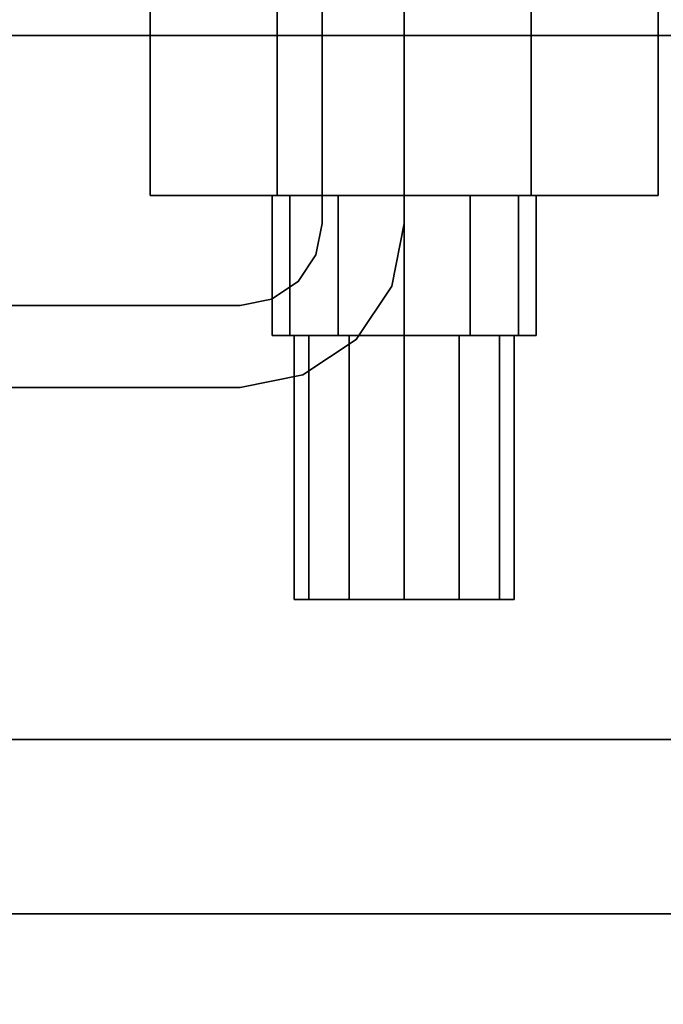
# Model space of a CAD drawing. Extents: x -48 to 48, y -49.6 to 48.
# Tile 860 of 890: x 36.9 to 38.7, y -3.8 to -1. Entities that reach past the tile are written whole.
import ezdxf

# ---------------------------------------------------------------- set-up
doc = ezdxf.new("R2010")
doc.units = 0

msp = doc.modelspace()

# ---------------------------------------------------------------- linework, layer by layer
at = {"layer": '11C1 [49]', "color": 1}
for points, invisible_edges in [([(41, -3, 46.5), (41, 3, 46.5), (31, 3, 46.5)], 12), ([(41, -3, 46.5), (31, 3, 46.5), (31, -3, 46.5)], 1), ([(31, -3, 46), (31, 3, 46), (41, 3, 46)], 12), ([(31, -3, 46), (41, 3, 46), (41, -3, 46)], 1), ([(41, 3, 63.625), (41, -3, 63.625), (31, -3, 63.625)], 12), ([(41, 3, 63.625), (31, -3, 63.625), (31, 3, 63.625)], 1), ([(31, 3, 64.125), (31, -3, 64.125), (41, -3, 64.125)], 12), ([(31, 3, 64.125), (41, -3, 64.125), (41, 3, 64.125)], 1), ([(37.8635, 1.86351, 46.5), (37.8635, -1.86351, 46.5), (37.767, -1.534, 46.5)], 15), ([(37.8635, 1.86351, 46.5), (37.767, -1.534, 46.5), (37.767, 1.534, 46.5)], 13), ([(37.8635, 1.86351, 46.5), (38, 1.534, 46.5), (38, -1.534, 46.5)], 13), ([(37.8635, 1.86351, 46.5), (38, -1.534, 46.5), (37.9645, -1.71233, 46.5)], 13), ([(37.8635, 1.86351, 46.5), (37.9645, -1.71233, 46.5), (37.8635, -1.86351, 46.5)], 13), ([(37.767, 1.534, 63.625), (37.767, -1.534, 63.625), (37.8635, -1.86351, 63.625)], 14), ([(37.767, 1.534, 63.625), (37.8635, -1.86351, 63.625), (37.9645, -1.71233, 63.625)], 13), ([(37.767, 1.534, 63.625), (37.9645, -1.71233, 63.625), (38, -1.534, 63.625)], 13), ([(37.767, 1.534, 63.625), (38, -1.534, 63.625), (38, 1.534, 63.625)], 13), ([(37.767, 1.534, 63.625), (37.767, 1.534, 46.5), (37.767, -1.534, 46.5)], 12), ([(37.767, 1.534, 63.625), (37.767, -1.534, 46.5), (37.767, -1.534, 63.625)], 1), ([(38, -1.534, 63.625), (38, -1.534, 46.5), (38, 1.534, 46.5)], 12), ([(38, -1.534, 63.625), (38, 1.534, 46.5), (38, 1.534, 63.625)], 1), ([(37.767, -1.534, 63.625), (37.7493, -1.62317, 63.625), (37.7123, -1.96453, 63.625)], 14), ([(37.767, -1.534, 63.625), (37.7123, -1.96453, 63.625), (37.8635, -1.86351, 63.625)], 13), ([(37.8635, -1.86351, 46.5), (37.7493, -1.62317, 46.5), (37.767, -1.534, 46.5)], 13), ([(37.767, -1.534, 63.625), (37.767, -1.534, 46.5), (37.7493, -1.62317, 46.5)], 12), ([(37.767, -1.534, 63.625), (37.7493, -1.62317, 46.5), (37.7493, -1.62317, 63.625)], 1), ([(37.9645, -1.71233, 63.625), (37.9645, -1.71233, 46.5), (38, -1.534, 46.5)], 12), ([(37.9645, -1.71233, 63.625), (38, -1.534, 46.5), (38, -1.534, 63.625)], 1), ([(37.7493, -1.62317, 63.625), (37.6988, -1.69876, 63.625), (37.534, -2, 63.625)], 14), ([(37.7493, -1.62317, 63.625), (37.534, -2, 63.625), (37.7123, -1.96453, 63.625)], 13), ([(37.8635, -1.86351, 46.5), (37.6988, -1.69876, 46.5), (37.7493, -1.62317, 46.5)], 13), ([(37.7493, -1.62317, 63.625), (37.7493, -1.62317, 46.5), (37.6988, -1.69876, 46.5)], 12), ([(37.7493, -1.62317, 63.625), (37.6988, -1.69876, 46.5), (37.6988, -1.69876, 63.625)], 1), ([(37.6988, -1.69876, 63.625), (37.6232, -1.74926, 63.625), (37.534, -2, 63.625)], 14), ([(37.8635, -1.86351, 46.5), (37.6232, -1.74926, 46.5), (37.6988, -1.69876, 46.5)], 13), ([(37.6988, -1.69876, 63.625), (37.6988, -1.69876, 46.5), (37.6232, -1.74926, 46.5)], 12), ([(37.6988, -1.69876, 63.625), (37.6232, -1.74926, 46.5), (37.6232, -1.74926, 63.625)], 1), ([(37.8635, -1.86351, 63.625), (37.8635, -1.86351, 46.5), (37.9645, -1.71233, 46.5)], 12), ([(37.8635, -1.86351, 63.625), (37.9645, -1.71233, 46.5), (37.9645, -1.71233, 63.625)], 1), ([(37.8635, -1.86351, 46.5), (37.534, -1.767, 46.5), (37.6232, -1.74926, 46.5)], 13), ([(37.6232, -1.74926, 63.625), (37.534, -1.767, 63.625), (37.534, -2, 63.625)], 14), ([(37.6232, -1.74926, 63.625), (37.6232, -1.74926, 46.5), (37.534, -1.767, 46.5)], 12), ([(37.6232, -1.74926, 63.625), (37.534, -1.767, 46.5), (37.534, -1.767, 63.625)], 1), ([(37.8635, -1.86351, 46.5), (34.1365, -1.86351, 46.5), (34.466, -1.767, 46.5)], 15), ([(37.534, -1.767, 63.625), (34.466, -1.767, 63.625), (34.1365, -1.86351, 63.625)], 14), ([(37.534, -1.767, 63.625), (34.1365, -1.86351, 63.625), (34.2877, -1.96453, 63.625)], 13), ([(37.534, -1.767, 63.625), (34.2877, -1.96453, 63.625), (34.466, -2, 63.625)], 13), ([(37.8635, -1.86351, 46.5), (34.466, -1.767, 46.5), (37.534, -1.767, 46.5)], 13), ([(37.534, -1.767, 63.625), (34.466, -2, 63.625), (37.534, -2, 63.625)], 13), ([(37.534, -1.767, 63.625), (37.534, -1.767, 46.5), (34.466, -1.767, 46.5)], 12), ([(37.534, -1.767, 63.625), (34.466, -1.767, 46.5), (34.466, -1.767, 63.625)], 1), ([(37.8635, -1.86351, 46.5), (34.2877, -1.96453, 46.5), (34.1365, -1.86351, 46.5)], 13), ([(37.8635, -1.86351, 46.5), (34.466, -2, 46.5), (34.2877, -1.96453, 46.5)], 13), ([(37.8635, -1.86351, 46.5), (37.534, -2, 46.5), (34.466, -2, 46.5)], 13), ([(37.8635, -1.86351, 46.5), (37.7123, -1.96453, 46.5), (37.534, -2, 46.5)], 12), ([(37.7123, -1.96453, 63.625), (37.7123, -1.96453, 46.5), (37.8635, -1.86351, 46.5)], 12), ([(37.7123, -1.96453, 63.625), (37.8635, -1.86351, 46.5), (37.8635, -1.86351, 63.625)], 1), ([(37.534, -2, 63.625), (37.534, -2, 46.5), (37.7123, -1.96453, 46.5)], 12), ([(37.534, -2, 63.625), (37.7123, -1.96453, 46.5), (37.7123, -1.96453, 63.625)], 1), ([(34.466, -2, 63.625), (34.466, -2, 46.5), (37.534, -2, 46.5)], 12), ([(34.466, -2, 63.625), (37.534, -2, 46.5), (37.534, -2, 63.625)], 1), ([(31, -3, 46.5), (31, -3, 46), (41, -3, 46)], 12), ([(31, -3, 46.5), (41, -3, 46), (41, -3, 46.5)], 1), ([(41, -3, 63.625), (41, -3, 64.125), (31, -3, 64.125)], 12), ([(41, -3, 63.625), (31, -3, 64.125), (31, -3, 63.625)], 1)]:
    msp.add_3dface(points, dxfattribs=dict(at, invisible_edges=invisible_edges))
at = {"layer": '5B2 [24]', "color": 1}
for points, invisible_edges in [([(48, -3.495, 30.1), (6.0625, -3.495, 30.1), (6.0625, 3.495, 30.1)], 12), ([(48, -3.495, 30.1), (6.0625, 3.495, 30.1), (48, 3.495, 30.1)], 1), ([(48, 3.495, 46), (6.0625, 3.495, 46), (6.0625, -3.495, 46)], 12), ([(48, 3.495, 46), (6.0625, -3.495, 46), (48, -3.495, 46)], 1), ([(48, -0.8425, 30.53), (6.0625, -0.8425, 30.53), (6.0625, -3.495, 30.53)], 12), ([(48, -0.8425, 30.53), (6.0625, -3.495, 30.53), (48, -3.495, 30.53)], 1), ([(48, -3.495, 45.57), (6.0625, -3.495, 45.57), (6.0625, -0.8425, 45.57)], 12), ([(48, -3.495, 45.57), (6.0625, -0.8425, 45.57), (48, -0.8425, 45.57)], 1), ([(48, -3.495, 30.53), (6.0625, -3.495, 30.53), (6.0625, -3.495, 30.1)], 12), ([(48, -3.495, 30.53), (6.0625, -3.495, 30.1), (48, -3.495, 30.1)], 1), ([(48, -3.495, 46), (6.0625, -3.495, 46), (6.0625, -3.495, 45.57)], 12), ([(48, -3.495, 46), (6.0625, -3.495, 45.57), (48, -3.495, 45.57)], 1)]:
    msp.add_3dface(points, dxfattribs=dict(at, invisible_edges=invisible_edges))
at = {"layer": '6B2 [51]', "color": 1}
for points, invisible_edges in [([(44, -3.495, 64.1), (1, -3.495, 64.1), (1, 3.495, 64.1)], 12), ([(44, -3.495, 64.1), (1, 3.495, 64.1), (44, 3.495, 64.1)], 1), ([(44, 3.495, 80), (1, 3.495, 80), (1, -3.495, 80)], 12), ([(44, 3.495, 80), (1, -3.495, 80), (44, -3.495, 80)], 1), ([(44, -0.8425, 64.53), (1, -0.8425, 64.53), (1, -3.495, 64.53)], 12), ([(44, -0.8425, 64.53), (1, -3.495, 64.53), (44, -3.495, 64.53)], 1), ([(44, -3.495, 79.57), (1, -3.495, 79.57), (1, -0.8425, 79.57)], 12), ([(44, -3.495, 79.57), (1, -0.8425, 79.57), (44, -0.8425, 79.57)], 1), ([(44, -3.495, 64.53), (1, -3.495, 64.53), (1, -3.495, 64.1)], 12), ([(44, -3.495, 64.53), (1, -3.495, 64.1), (44, -3.495, 64.1)], 1), ([(44, -3.495, 80), (1, -3.495, 80), (1, -3.495, 79.57)], 12), ([(44, -3.495, 80), (1, -3.495, 79.57), (44, -3.495, 79.57)], 1)]:
    msp.add_3dface(points, dxfattribs=dict(at, invisible_edges=invisible_edges))
at = {"layer": '7B1 [46]', "color": 0}
for points, invisible_edges in [([(37.2783, -0.72075, 43), (37.2783, -1.45513, 43), (37.6392, -1.45513, 43.625)], 12), ([(37.2783, -0.72075, 43), (37.6392, -1.45513, 43.625), (37.6392, -0.72075, 43.625)], 1), ([(37.6392, -0.72075, 42.375), (37.6392, -1.45513, 42.375), (37.2783, -1.45513, 43)], 12), ([(37.6392, -0.72075, 42.375), (37.2783, -1.45513, 43), (37.2783, -0.72075, 43)], 1), ([(37.2783, -0.72075, 40), (37.2783, -1.45513, 40), (37.6392, -1.45513, 40.625)], 12), ([(37.2783, -0.72075, 40), (37.6392, -1.45513, 40.625), (37.6392, -0.72075, 40.625)], 1), ([(37.6392, -0.72075, 39.375), (37.6392, -1.45513, 39.375), (37.2783, -1.45513, 40)], 12), ([(37.6392, -0.72075, 39.375), (37.2783, -1.45513, 40), (37.2783, -0.72075, 40)], 1), ([(37.2783, -0.72075, 37), (37.2783, -1.45513, 37), (37.6392, -1.45513, 37.625)], 12), ([(37.2783, -0.72075, 37), (37.6392, -1.45513, 37.625), (37.6392, -0.72075, 37.625)], 1), ([(37.6392, -0.72075, 36.375), (37.6392, -1.45513, 36.375), (37.2783, -1.45513, 37)], 12), ([(37.6392, -0.72075, 36.375), (37.2783, -1.45513, 37), (37.2783, -0.72075, 37)], 1), ([(37.6392, -0.72075, 43.625), (37.6392, -1.45513, 43.625), (38.3608, -1.45513, 43.625)], 12), ([(37.6392, -0.72075, 43.625), (38.3608, -1.45513, 43.625), (38.3608, -0.72075, 43.625)], 1), ([(38.3608, -0.72075, 42.375), (38.3608, -1.45513, 42.375), (37.6392, -1.45513, 42.375)], 12), ([(38.3608, -0.72075, 42.375), (37.6392, -1.45513, 42.375), (37.6392, -0.72075, 42.375)], 1), ([(37.6392, -0.72075, 40.625), (37.6392, -1.45513, 40.625), (38.3608, -1.45513, 40.625)], 12), ([(37.6392, -0.72075, 40.625), (38.3608, -1.45513, 40.625), (38.3608, -0.72075, 40.625)], 1), ([(38.3608, -0.72075, 39.375), (38.3608, -1.45513, 39.375), (37.6392, -1.45513, 39.375)], 12), ([(38.3608, -0.72075, 39.375), (37.6392, -1.45513, 39.375), (37.6392, -0.72075, 39.375)], 1), ([(37.6392, -0.72075, 37.625), (37.6392, -1.45513, 37.625), (38.3608, -1.45513, 37.625)], 12), ([(37.6392, -0.72075, 37.625), (38.3608, -1.45513, 37.625), (38.3608, -0.72075, 37.625)], 1), ([(38.3608, -0.72075, 36.375), (38.3608, -1.45513, 36.375), (37.6392, -1.45513, 36.375)], 12), ([(38.3608, -0.72075, 36.375), (37.6392, -1.45513, 36.375), (37.6392, -0.72075, 36.375)], 1), ([(38.3608, -0.72075, 43.625), (38.3608, -1.45513, 43.625), (38.7217, -1.45513, 43)], 12), ([(38.3608, -0.72075, 43.625), (38.7217, -1.45513, 43), (38.7217, -0.72075, 43)], 1), ([(38.7217, -0.72075, 43), (38.7217, -1.45513, 43), (38.3608, -1.45513, 42.375)], 12), ([(38.7217, -0.72075, 43), (38.3608, -1.45513, 42.375), (38.3608, -0.72075, 42.375)], 1), ([(38.3608, -0.72075, 40.625), (38.3608, -1.45513, 40.625), (38.7217, -1.45513, 40)], 12), ([(38.3608, -0.72075, 40.625), (38.7217, -1.45513, 40), (38.7217, -0.72075, 40)], 1), ([(38.7217, -0.72075, 40), (38.7217, -1.45513, 40), (38.3608, -1.45513, 39.375)], 12), ([(38.7217, -0.72075, 40), (38.3608, -1.45513, 39.375), (38.3608, -0.72075, 39.375)], 1), ([(38.3608, -0.72075, 37.625), (38.3608, -1.45513, 37.625), (38.7217, -1.45513, 37)], 12), ([(38.3608, -0.72075, 37.625), (38.7217, -1.45513, 37), (38.7217, -0.72075, 37)], 1), ([(38.7217, -0.72075, 37), (38.7217, -1.45513, 37), (38.3608, -1.45513, 36.375)], 12), ([(38.7217, -0.72075, 37), (38.3608, -1.45513, 36.375), (38.3608, -0.72075, 36.375)], 1), ([(37.6392, -1.45513, 42.375), (37.6392, -1.45513, 43.625), (37.2783, -1.45513, 43)], 1), ([(37.6392, -1.45513, 39.375), (37.6392, -1.45513, 40.625), (37.2783, -1.45513, 40)], 1), ([(37.6392, -1.45513, 36.375), (37.6392, -1.45513, 37.625), (37.2783, -1.45513, 37)], 1), ([(37.6752, -1.45513, 43.1875), (37.6752, -1.45513, 42.8125), (37.625, -1.45513, 43)], 1), ([(37.6752, -1.45513, 42.8125), (37.6752, -1.8525, 42.8125), (37.625, -1.8525, 43)], 12), ([(37.6752, -1.45513, 42.8125), (37.625, -1.8525, 43), (37.625, -1.45513, 43)], 1), ([(37.625, -1.45513, 43), (37.625, -1.8525, 43), (37.6752, -1.8525, 43.1875)], 12), ([(37.625, -1.45513, 43), (37.6752, -1.8525, 43.1875), (37.6752, -1.45513, 43.1875)], 1), ([(37.6752, -1.45513, 40.1875), (37.6752, -1.45513, 39.8125), (37.625, -1.45513, 40)], 1), ([(37.6752, -1.45513, 39.8125), (37.6752, -1.8525, 39.8125), (37.625, -1.8525, 40)], 12), ([(37.6752, -1.45513, 39.8125), (37.625, -1.8525, 40), (37.625, -1.45513, 40)], 1), ([(37.625, -1.45513, 40), (37.625, -1.8525, 40), (37.6752, -1.8525, 40.1875)], 12), ([(37.625, -1.45513, 40), (37.6752, -1.8525, 40.1875), (37.6752, -1.45513, 40.1875)], 1), ([(37.6752, -1.45513, 37.1875), (37.6752, -1.45513, 36.8125), (37.625, -1.45513, 37)], 1), ([(37.6752, -1.45513, 36.8125), (37.6752, -1.8525, 36.8125), (37.625, -1.8525, 37)], 12), ([(37.6752, -1.45513, 36.8125), (37.625, -1.8525, 37), (37.625, -1.45513, 37)], 1), ([(37.625, -1.45513, 37), (37.625, -1.8525, 37), (37.6752, -1.8525, 37.1875)], 12), ([(37.625, -1.45513, 37), (37.6752, -1.8525, 37.1875), (37.6752, -1.45513, 37.1875)], 1), ([(37.6392, -1.45513, 42.375), (38.3608, -1.45513, 42.375), (38.7217, -1.45513, 43)], 12), ([(37.6392, -1.45513, 42.375), (38.7217, -1.45513, 43), (38.3608, -1.45513, 43.625)], 13), ([(37.6392, -1.45513, 42.375), (38.3608, -1.45513, 43.625), (37.6392, -1.45513, 43.625)], 13), ([(37.6392, -1.45513, 39.375), (38.3608, -1.45513, 39.375), (38.7217, -1.45513, 40)], 12), ([(37.6392, -1.45513, 39.375), (38.7217, -1.45513, 40), (38.3608, -1.45513, 40.625)], 13), ([(37.6392, -1.45513, 39.375), (38.3608, -1.45513, 40.625), (37.6392, -1.45513, 40.625)], 13), ([(37.6392, -1.45513, 36.375), (38.3608, -1.45513, 36.375), (38.7217, -1.45513, 37)], 12), ([(37.6392, -1.45513, 36.375), (38.7217, -1.45513, 37), (38.3608, -1.45513, 37.625)], 13), ([(37.6392, -1.45513, 36.375), (38.3608, -1.45513, 37.625), (37.6392, -1.45513, 37.625)], 13), ([(37.6752, -1.45513, 43.1875), (37.8125, -1.45513, 43.3248), (38, -1.45513, 43.375)], 12), ([(37.6752, -1.45513, 43.1875), (38, -1.45513, 43.375), (38.1875, -1.45513, 43.3248)], 13), ([(37.6752, -1.45513, 43.1875), (38.1875, -1.45513, 43.3248), (38.3248, -1.45513, 43.1875)], 13), ([(37.6752, -1.45513, 43.1875), (38.3248, -1.45513, 43.1875), (38.375, -1.45513, 43)], 13), ([(37.6752, -1.45513, 43.1875), (38.375, -1.45513, 43), (38.3248, -1.45513, 42.8125)], 13), ([(37.6752, -1.45513, 43.1875), (38.3248, -1.45513, 42.8125), (38.1875, -1.45513, 42.6752)], 13), ([(37.6752, -1.45513, 43.1875), (38.1875, -1.45513, 42.6752), (38, -1.45513, 42.625)], 13), ([(37.6752, -1.45513, 43.1875), (38, -1.45513, 42.625), (37.8125, -1.45513, 42.6752)], 13), ([(37.6752, -1.45513, 43.1875), (37.8125, -1.45513, 42.6752), (37.6752, -1.45513, 42.8125)], 13), ([(37.6752, -1.45513, 43.1875), (37.6752, -1.8525, 43.1875), (37.8125, -1.8525, 43.3248)], 12), ([(37.6752, -1.45513, 43.1875), (37.8125, -1.8525, 43.3248), (37.8125, -1.45513, 43.3248)], 1), ([(37.8125, -1.45513, 42.6752), (37.8125, -1.8525, 42.6752), (37.6752, -1.8525, 42.8125)], 12), ([(37.8125, -1.45513, 42.6752), (37.6752, -1.8525, 42.8125), (37.6752, -1.45513, 42.8125)], 1), ([(37.6752, -1.45513, 40.1875), (37.8125, -1.45513, 40.3248), (38, -1.45513, 40.375)], 12), ([(37.6752, -1.45513, 40.1875), (38, -1.45513, 40.375), (38.1875, -1.45513, 40.3248)], 13), ([(37.6752, -1.45513, 40.1875), (38.1875, -1.45513, 40.3248), (38.3248, -1.45513, 40.1875)], 13), ([(37.6752, -1.45513, 40.1875), (38.3248, -1.45513, 40.1875), (38.375, -1.45513, 40)], 13), ([(37.6752, -1.45513, 40.1875), (38.375, -1.45513, 40), (38.3248, -1.45513, 39.8125)], 13), ([(37.6752, -1.45513, 40.1875), (38.3248, -1.45513, 39.8125), (38.1875, -1.45513, 39.6752)], 13), ([(37.6752, -1.45513, 40.1875), (38.1875, -1.45513, 39.6752), (38, -1.45513, 39.625)], 13), ([(37.6752, -1.45513, 40.1875), (38, -1.45513, 39.625), (37.8125, -1.45513, 39.6752)], 13), ([(37.6752, -1.45513, 40.1875), (37.8125, -1.45513, 39.6752), (37.6752, -1.45513, 39.8125)], 13), ([(37.6752, -1.45513, 40.1875), (37.6752, -1.8525, 40.1875), (37.8125, -1.8525, 40.3248)], 12), ([(37.6752, -1.45513, 40.1875), (37.8125, -1.8525, 40.3248), (37.8125, -1.45513, 40.3248)], 1), ([(37.8125, -1.45513, 39.6752), (37.8125, -1.8525, 39.6752), (37.6752, -1.8525, 39.8125)], 12), ([(37.8125, -1.45513, 39.6752), (37.6752, -1.8525, 39.8125), (37.6752, -1.45513, 39.8125)], 1), ([(37.6752, -1.45513, 37.1875), (37.8125, -1.45513, 37.3248), (38, -1.45513, 37.375)], 12), ([(37.6752, -1.45513, 37.1875), (38, -1.45513, 37.375), (38.1875, -1.45513, 37.3248)], 13), ([(37.6752, -1.45513, 37.1875), (38.1875, -1.45513, 37.3248), (38.3248, -1.45513, 37.1875)], 13), ([(37.6752, -1.45513, 37.1875), (38.3248, -1.45513, 37.1875), (38.375, -1.45513, 37)], 13), ([(37.6752, -1.45513, 37.1875), (38.375, -1.45513, 37), (38.3248, -1.45513, 36.8125)], 13), ([(37.6752, -1.45513, 37.1875), (38.3248, -1.45513, 36.8125), (38.1875, -1.45513, 36.6752)], 13), ([(37.6752, -1.45513, 37.1875), (38.1875, -1.45513, 36.6752), (38, -1.45513, 36.625)], 13), ([(37.6752, -1.45513, 37.1875), (38, -1.45513, 36.625), (37.8125, -1.45513, 36.6752)], 13), ([(37.6752, -1.45513, 37.1875), (37.8125, -1.45513, 36.6752), (37.6752, -1.45513, 36.8125)], 13), ([(37.6752, -1.45513, 37.1875), (37.6752, -1.8525, 37.1875), (37.8125, -1.8525, 37.3248)], 12), ([(37.6752, -1.45513, 37.1875), (37.8125, -1.8525, 37.3248), (37.8125, -1.45513, 37.3248)], 1), ([(37.8125, -1.45513, 36.6752), (37.8125, -1.8525, 36.6752), (37.6752, -1.8525, 36.8125)], 12), ([(37.8125, -1.45513, 36.6752), (37.6752, -1.8525, 36.8125), (37.6752, -1.45513, 36.8125)], 1), ([(37.8125, -1.45513, 43.3248), (37.8125, -1.8525, 43.3248), (38, -1.8525, 43.375)], 12), ([(37.8125, -1.45513, 43.3248), (38, -1.8525, 43.375), (38, -1.45513, 43.375)], 1), ([(38, -1.45513, 42.625), (38, -1.8525, 42.625), (37.8125, -1.8525, 42.6752)], 12), ([(38, -1.45513, 42.625), (37.8125, -1.8525, 42.6752), (37.8125, -1.45513, 42.6752)], 1), ([(37.8125, -1.45513, 40.3248), (37.8125, -1.8525, 40.3248), (38, -1.8525, 40.375)], 12), ([(37.8125, -1.45513, 40.3248), (38, -1.8525, 40.375), (38, -1.45513, 40.375)], 1), ([(38, -1.45513, 39.625), (38, -1.8525, 39.625), (37.8125, -1.8525, 39.6752)], 12), ([(38, -1.45513, 39.625), (37.8125, -1.8525, 39.6752), (37.8125, -1.45513, 39.6752)], 1), ([(37.8125, -1.45513, 37.3248), (37.8125, -1.8525, 37.3248), (38, -1.8525, 37.375)], 12), ([(37.8125, -1.45513, 37.3248), (38, -1.8525, 37.375), (38, -1.45513, 37.375)], 1), ([(38, -1.45513, 36.625), (38, -1.8525, 36.625), (37.8125, -1.8525, 36.6752)], 12), ([(38, -1.45513, 36.625), (37.8125, -1.8525, 36.6752), (37.8125, -1.45513, 36.6752)], 1), ([(38, -1.45513, 43.375), (38, -1.8525, 43.375), (38.1875, -1.8525, 43.3248)], 12), ([(38, -1.45513, 43.375), (38.1875, -1.8525, 43.3248), (38.1875, -1.45513, 43.3248)], 1), ([(38.1875, -1.45513, 42.6752), (38.1875, -1.8525, 42.6752), (38, -1.8525, 42.625)], 12), ([(38.1875, -1.45513, 42.6752), (38, -1.8525, 42.625), (38, -1.45513, 42.625)], 1), ([(38, -1.45513, 40.375), (38, -1.8525, 40.375), (38.1875, -1.8525, 40.3248)], 12), ([(38, -1.45513, 40.375), (38.1875, -1.8525, 40.3248), (38.1875, -1.45513, 40.3248)], 1), ([(38.1875, -1.45513, 39.6752), (38.1875, -1.8525, 39.6752), (38, -1.8525, 39.625)], 12), ([(38.1875, -1.45513, 39.6752), (38, -1.8525, 39.625), (38, -1.45513, 39.625)], 1), ([(38, -1.45513, 37.375), (38, -1.8525, 37.375), (38.1875, -1.8525, 37.3248)], 12), ([(38, -1.45513, 37.375), (38.1875, -1.8525, 37.3248), (38.1875, -1.45513, 37.3248)], 1), ([(38.1875, -1.45513, 36.6752), (38.1875, -1.8525, 36.6752), (38, -1.8525, 36.625)], 12), ([(38.1875, -1.45513, 36.6752), (38, -1.8525, 36.625), (38, -1.45513, 36.625)], 1), ([(38.1875, -1.45513, 43.3248), (38.1875, -1.8525, 43.3248), (38.3248, -1.8525, 43.1875)], 12), ([(38.1875, -1.45513, 43.3248), (38.3248, -1.8525, 43.1875), (38.3248, -1.45513, 43.1875)], 1), ([(38.3248, -1.45513, 42.8125), (38.3248, -1.8525, 42.8125), (38.1875, -1.8525, 42.6752)], 12), ([(38.3248, -1.45513, 42.8125), (38.1875, -1.8525, 42.6752), (38.1875, -1.45513, 42.6752)], 1), ([(38.1875, -1.45513, 40.3248), (38.1875, -1.8525, 40.3248), (38.3248, -1.8525, 40.1875)], 12), ([(38.1875, -1.45513, 40.3248), (38.3248, -1.8525, 40.1875), (38.3248, -1.45513, 40.1875)], 1), ([(38.3248, -1.45513, 39.8125), (38.3248, -1.8525, 39.8125), (38.1875, -1.8525, 39.6752)], 12), ([(38.3248, -1.45513, 39.8125), (38.1875, -1.8525, 39.6752), (38.1875, -1.45513, 39.6752)], 1), ([(38.1875, -1.45513, 37.3248), (38.1875, -1.8525, 37.3248), (38.3248, -1.8525, 37.1875)], 12), ([(38.1875, -1.45513, 37.3248), (38.3248, -1.8525, 37.1875), (38.3248, -1.45513, 37.1875)], 1), ([(38.3248, -1.45513, 36.8125), (38.3248, -1.8525, 36.8125), (38.1875, -1.8525, 36.6752)], 12), ([(38.3248, -1.45513, 36.8125), (38.1875, -1.8525, 36.6752), (38.1875, -1.45513, 36.6752)], 1), ([(38.3248, -1.45513, 43.1875), (38.3248, -1.8525, 43.1875), (38.375, -1.8525, 43)], 12), ([(38.3248, -1.45513, 43.1875), (38.375, -1.8525, 43), (38.375, -1.45513, 43)], 1), ([(38.375, -1.45513, 43), (38.375, -1.8525, 43), (38.3248, -1.8525, 42.8125)], 12), ([(38.375, -1.45513, 43), (38.3248, -1.8525, 42.8125), (38.3248, -1.45513, 42.8125)], 1), ([(38.3248, -1.45513, 40.1875), (38.3248, -1.8525, 40.1875), (38.375, -1.8525, 40)], 12), ([(38.3248, -1.45513, 40.1875), (38.375, -1.8525, 40), (38.375, -1.45513, 40)], 1), ([(38.375, -1.45513, 40), (38.375, -1.8525, 40), (38.3248, -1.8525, 39.8125)], 12), ([(38.375, -1.45513, 40), (38.3248, -1.8525, 39.8125), (38.3248, -1.45513, 39.8125)], 1), ([(38.3248, -1.45513, 37.1875), (38.3248, -1.8525, 37.1875), (38.375, -1.8525, 37)], 12), ([(38.3248, -1.45513, 37.1875), (38.375, -1.8525, 37), (38.375, -1.45513, 37)], 1), ([(38.375, -1.45513, 37), (38.375, -1.8525, 37), (38.3248, -1.8525, 36.8125)], 12), ([(38.375, -1.45513, 37), (38.3248, -1.8525, 36.8125), (38.3248, -1.45513, 36.8125)], 1), ([(37.625, -1.8525, 43), (37.6752, -1.8525, 42.8125), (37.8125, -1.8525, 42.6752)], 12), ([(37.625, -1.8525, 43), (37.8125, -1.8525, 42.6752), (38, -1.8525, 42.625)], 13), ([(37.625, -1.8525, 43), (38, -1.8525, 42.625), (38.1875, -1.8525, 42.6752)], 13), ([(37.625, -1.8525, 43), (38.1875, -1.8525, 42.6752), (38.3248, -1.8525, 42.8125)], 13), ([(37.625, -1.8525, 43), (38.3248, -1.8525, 42.8125), (38.375, -1.8525, 43)], 13), ([(37.625, -1.8525, 43), (38.375, -1.8525, 43), (38.3248, -1.8525, 43.1875)], 13), ([(37.625, -1.8525, 43), (38.3248, -1.8525, 43.1875), (38.1875, -1.8525, 43.3248)], 13), ([(37.625, -1.8525, 43), (38.1875, -1.8525, 43.3248), (38, -1.8525, 43.375)], 13), ([(37.625, -1.8525, 43), (38, -1.8525, 43.375), (37.8125, -1.8525, 43.3248)], 13), ([(37.625, -1.8525, 43), (37.8125, -1.8525, 43.3248), (37.6752, -1.8525, 43.1875)], 1), ([(37.625, -1.8525, 40), (37.6752, -1.8525, 39.8125), (37.8125, -1.8525, 39.6752)], 12), ([(37.625, -1.8525, 40), (37.8125, -1.8525, 39.6752), (38, -1.8525, 39.625)], 13), ([(37.625, -1.8525, 40), (38, -1.8525, 39.625), (38.1875, -1.8525, 39.6752)], 13), ([(37.625, -1.8525, 40), (38.1875, -1.8525, 39.6752), (38.3248, -1.8525, 39.8125)], 13), ([(37.625, -1.8525, 40), (38.3248, -1.8525, 39.8125), (38.375, -1.8525, 40)], 13), ([(37.625, -1.8525, 40), (38.375, -1.8525, 40), (38.3248, -1.8525, 40.1875)], 13), ([(37.625, -1.8525, 40), (38.3248, -1.8525, 40.1875), (38.1875, -1.8525, 40.3248)], 13), ([(37.625, -1.8525, 40), (38.1875, -1.8525, 40.3248), (38, -1.8525, 40.375)], 13), ([(37.625, -1.8525, 40), (38, -1.8525, 40.375), (37.8125, -1.8525, 40.3248)], 13), ([(37.625, -1.8525, 40), (37.8125, -1.8525, 40.3248), (37.6752, -1.8525, 40.1875)], 1), ([(37.625, -1.8525, 37), (37.6752, -1.8525, 36.8125), (37.8125, -1.8525, 36.6752)], 12), ([(37.625, -1.8525, 37), (37.8125, -1.8525, 36.6752), (38, -1.8525, 36.625)], 13), ([(37.625, -1.8525, 37), (38, -1.8525, 36.625), (38.1875, -1.8525, 36.6752)], 13), ([(37.625, -1.8525, 37), (38.1875, -1.8525, 36.6752), (38.3248, -1.8525, 36.8125)], 13), ([(37.625, -1.8525, 37), (38.3248, -1.8525, 36.8125), (38.375, -1.8525, 37)], 13), ([(37.625, -1.8525, 37), (38.375, -1.8525, 37), (38.3248, -1.8525, 37.1875)], 13), ([(37.625, -1.8525, 37), (38.3248, -1.8525, 37.1875), (38.1875, -1.8525, 37.3248)], 13), ([(37.625, -1.8525, 37), (38.1875, -1.8525, 37.3248), (38, -1.8525, 37.375)], 13), ([(37.625, -1.8525, 37), (38, -1.8525, 37.375), (37.8125, -1.8525, 37.3248)], 13), ([(37.625, -1.8525, 37), (37.8125, -1.8525, 37.3248), (37.6752, -1.8525, 37.1875)], 1), ([(37.7294, -1.8525, 43.1563), (37.7294, -1.8525, 42.8438), (37.6875, -1.8525, 43)], 1), ([(37.7294, -1.8525, 42.8438), (37.7294, -2.6025, 42.8438), (37.6875, -2.6025, 43)], 12), ([(37.7294, -1.8525, 42.8438), (37.6875, -2.6025, 43), (37.6875, -1.8525, 43)], 1), ([(37.6875, -1.8525, 43), (37.6875, -2.6025, 43), (37.7294, -2.6025, 43.1563)], 12), ([(37.6875, -1.8525, 43), (37.7294, -2.6025, 43.1563), (37.7294, -1.8525, 43.1563)], 1), ([(37.7294, -1.8525, 40.1563), (37.7294, -1.8525, 39.8438), (37.6875, -1.8525, 40)], 1), ([(37.7294, -1.8525, 39.8438), (37.7294, -2.6025, 39.8438), (37.6875, -2.6025, 40)], 12), ([(37.7294, -1.8525, 39.8438), (37.6875, -2.6025, 40), (37.6875, -1.8525, 40)], 1), ([(37.6875, -1.8525, 40), (37.6875, -2.6025, 40), (37.7294, -2.6025, 40.1563)], 12), ([(37.6875, -1.8525, 40), (37.7294, -2.6025, 40.1563), (37.7294, -1.8525, 40.1563)], 1), ([(37.7294, -1.8525, 37.1563), (37.7294, -1.8525, 36.8438), (37.6875, -1.8525, 37)], 1), ([(37.7294, -1.8525, 36.8438), (37.7294, -2.6025, 36.8438), (37.6875, -2.6025, 37)], 12), ([(37.7294, -1.8525, 36.8438), (37.6875, -2.6025, 37), (37.6875, -1.8525, 37)], 1), ([(37.6875, -1.8525, 37), (37.6875, -2.6025, 37), (37.7294, -2.6025, 37.1562)], 12), ([(37.6875, -1.8525, 37), (37.7294, -2.6025, 37.1562), (37.7294, -1.8525, 37.1563)], 1), ([(37.7294, -1.8525, 43.1563), (37.8438, -1.8525, 43.2706), (38, -1.8525, 43.3125)], 12), ([(37.7294, -1.8525, 43.1563), (38, -1.8525, 43.3125), (38.1563, -1.8525, 43.2706)], 13), ([(37.7294, -1.8525, 43.1563), (38.1563, -1.8525, 43.2706), (38.2706, -1.8525, 43.1563)], 13), ([(37.7294, -1.8525, 43.1563), (38.2706, -1.8525, 43.1563), (38.3125, -1.8525, 43)], 13), ([(37.7294, -1.8525, 43.1563), (38.3125, -1.8525, 43), (38.2706, -1.8525, 42.8438)], 13), ([(37.7294, -1.8525, 43.1563), (38.2706, -1.8525, 42.8438), (38.1563, -1.8525, 42.7294)], 13), ([(37.7294, -1.8525, 43.1563), (38.1563, -1.8525, 42.7294), (38, -1.8525, 42.6875)], 13), ([(37.7294, -1.8525, 43.1563), (38, -1.8525, 42.6875), (37.8438, -1.8525, 42.7294)], 13), ([(37.7294, -1.8525, 43.1563), (37.8438, -1.8525, 42.7294), (37.7294, -1.8525, 42.8438)], 13), ([(37.7294, -1.8525, 43.1563), (37.7294, -2.6025, 43.1563), (37.8438, -2.6025, 43.2706)], 12), ([(37.7294, -1.8525, 43.1563), (37.8438, -2.6025, 43.2706), (37.8438, -1.8525, 43.2706)], 1), ([(37.8438, -1.8525, 42.7294), (37.8437, -2.6025, 42.7294), (37.7294, -2.6025, 42.8438)], 12), ([(37.8438, -1.8525, 42.7294), (37.7294, -2.6025, 42.8438), (37.7294, -1.8525, 42.8438)], 1), ([(37.7294, -1.8525, 40.1563), (37.8438, -1.8525, 40.2706), (38, -1.8525, 40.3125)], 12), ([(37.7294, -1.8525, 40.1563), (38, -1.8525, 40.3125), (38.1563, -1.8525, 40.2706)], 13), ([(37.7294, -1.8525, 40.1563), (38.1563, -1.8525, 40.2706), (38.2706, -1.8525, 40.1563)], 13), ([(37.7294, -1.8525, 40.1563), (38.2706, -1.8525, 40.1563), (38.3125, -1.8525, 40)], 13), ([(37.7294, -1.8525, 40.1563), (38.3125, -1.8525, 40), (38.2706, -1.8525, 39.8438)], 13), ([(37.7294, -1.8525, 40.1563), (38.2706, -1.8525, 39.8438), (38.1563, -1.8525, 39.7294)], 13), ([(37.7294, -1.8525, 40.1563), (38.1563, -1.8525, 39.7294), (38, -1.8525, 39.6875)], 13), ([(37.7294, -1.8525, 40.1563), (38, -1.8525, 39.6875), (37.8438, -1.8525, 39.7294)], 13), ([(37.7294, -1.8525, 40.1563), (37.8438, -1.8525, 39.7294), (37.7294, -1.8525, 39.8438)], 13), ([(37.7294, -1.8525, 40.1563), (37.7294, -2.6025, 40.1563), (37.8438, -2.6025, 40.2706)], 12), ([(37.7294, -1.8525, 40.1563), (37.8438, -2.6025, 40.2706), (37.8438, -1.8525, 40.2706)], 1), ([(37.8438, -1.8525, 39.7294), (37.8437, -2.6025, 39.7294), (37.7294, -2.6025, 39.8438)], 12), ([(37.8438, -1.8525, 39.7294), (37.7294, -2.6025, 39.8438), (37.7294, -1.8525, 39.8438)], 1), ([(37.7294, -1.8525, 37.1563), (37.8438, -1.8525, 37.2706), (38, -1.8525, 37.3125)], 12), ([(37.7294, -1.8525, 37.1563), (38, -1.8525, 37.3125), (38.1563, -1.8525, 37.2706)], 13), ([(37.7294, -1.8525, 37.1563), (38.1563, -1.8525, 37.2706), (38.2706, -1.8525, 37.1563)], 13), ([(37.7294, -1.8525, 37.1563), (38.2706, -1.8525, 37.1563), (38.3125, -1.8525, 37)], 13), ([(37.7294, -1.8525, 37.1563), (38.3125, -1.8525, 37), (38.2706, -1.8525, 36.8438)], 13), ([(37.7294, -1.8525, 37.1563), (38.2706, -1.8525, 36.8438), (38.1563, -1.8525, 36.7294)], 13), ([(37.7294, -1.8525, 37.1563), (38.1563, -1.8525, 36.7294), (38, -1.8525, 36.6875)], 13), ([(37.7294, -1.8525, 37.1563), (38, -1.8525, 36.6875), (37.8438, -1.8525, 36.7294)], 13), ([(37.7294, -1.8525, 37.1563), (37.8438, -1.8525, 36.7294), (37.7294, -1.8525, 36.8438)], 13), ([(37.7294, -1.8525, 37.1563), (37.7294, -2.6025, 37.1562), (37.8438, -2.6025, 37.2706)], 12), ([(37.7294, -1.8525, 37.1563), (37.8438, -2.6025, 37.2706), (37.8438, -1.8525, 37.2706)], 1), ([(37.8438, -1.8525, 36.7294), (37.8438, -2.6025, 36.7294), (37.7294, -2.6025, 36.8438)], 12), ([(37.8438, -1.8525, 36.7294), (37.7294, -2.6025, 36.8438), (37.7294, -1.8525, 36.8438)], 1), ([(38, -1.8525, 42.6875), (38, -2.6025, 42.6875), (37.8437, -2.6025, 42.7294)], 12), ([(38, -1.8525, 42.6875), (37.8437, -2.6025, 42.7294), (37.8438, -1.8525, 42.7294)], 1), ([(38, -1.8525, 39.6875), (38, -2.6025, 39.6875), (37.8437, -2.6025, 39.7294)], 12), ([(38, -1.8525, 39.6875), (37.8437, -2.6025, 39.7294), (37.8438, -1.8525, 39.7294)], 1), ([(37.8438, -1.8525, 43.2706), (37.8438, -2.6025, 43.2706), (38, -2.6025, 43.3125)], 12), ([(37.8438, -1.8525, 43.2706), (38, -2.6025, 43.3125), (38, -1.8525, 43.3125)], 1), ([(37.8438, -1.8525, 40.2706), (37.8438, -2.6025, 40.2706), (38, -2.6025, 40.3125)], 12), ([(37.8438, -1.8525, 40.2706), (38, -2.6025, 40.3125), (38, -1.8525, 40.3125)], 1), ([(37.8438, -1.8525, 37.2706), (37.8438, -2.6025, 37.2706), (38, -2.6025, 37.3125)], 12), ([(37.8438, -1.8525, 37.2706), (38, -2.6025, 37.3125), (38, -1.8525, 37.3125)], 1), ([(38, -1.8525, 36.6875), (38, -2.6025, 36.6875), (37.8438, -2.6025, 36.7294)], 12), ([(38, -1.8525, 36.6875), (37.8438, -2.6025, 36.7294), (37.8438, -1.8525, 36.7294)], 1), ([(38, -1.8525, 43.3125), (38, -2.6025, 43.3125), (38.1562, -2.6025, 43.2706)], 12), ([(38, -1.8525, 43.3125), (38.1562, -2.6025, 43.2706), (38.1563, -1.8525, 43.2706)], 1), ([(38.1563, -1.8525, 42.7294), (38.1563, -2.6025, 42.7294), (38, -2.6025, 42.6875)], 12), ([(38.1563, -1.8525, 42.7294), (38, -2.6025, 42.6875), (38, -1.8525, 42.6875)], 1), ([(38, -1.8525, 40.3125), (38, -2.6025, 40.3125), (38.1562, -2.6025, 40.2706)], 12), ([(38, -1.8525, 40.3125), (38.1562, -2.6025, 40.2706), (38.1563, -1.8525, 40.2706)], 1), ([(38.1563, -1.8525, 39.7294), (38.1563, -2.6025, 39.7294), (38, -2.6025, 39.6875)], 12), ([(38.1563, -1.8525, 39.7294), (38, -2.6025, 39.6875), (38, -1.8525, 39.6875)], 1), ([(38, -1.8525, 37.3125), (38, -2.6025, 37.3125), (38.1562, -2.6025, 37.2706)], 12), ([(38, -1.8525, 37.3125), (38.1562, -2.6025, 37.2706), (38.1563, -1.8525, 37.2706)], 1), ([(38.1563, -1.8525, 36.7294), (38.1563, -2.6025, 36.7294), (38, -2.6025, 36.6875)], 12), ([(38.1563, -1.8525, 36.7294), (38, -2.6025, 36.6875), (38, -1.8525, 36.6875)], 1), ([(38.1563, -1.8525, 43.2706), (38.1562, -2.6025, 43.2706), (38.2706, -2.6025, 43.1563)], 12), ([(38.1563, -1.8525, 40.2706), (38.1562, -2.6025, 40.2706), (38.2706, -2.6025, 40.1562)], 12), ([(38.1563, -1.8525, 37.2706), (38.1562, -2.6025, 37.2706), (38.2706, -2.6025, 37.1563)], 12), ([(38.1563, -1.8525, 43.2706), (38.2706, -2.6025, 43.1563), (38.2706, -1.8525, 43.1563)], 1), ([(38.2706, -1.8525, 42.8438), (38.2706, -2.6025, 42.8438), (38.1563, -2.6025, 42.7294)], 12), ([(38.2706, -1.8525, 42.8438), (38.1563, -2.6025, 42.7294), (38.1563, -1.8525, 42.7294)], 1), ([(38.1563, -1.8525, 40.2706), (38.2706, -2.6025, 40.1562), (38.2706, -1.8525, 40.1563)], 1), ([(38.2706, -1.8525, 39.8438), (38.2706, -2.6025, 39.8437), (38.1563, -2.6025, 39.7294)], 12), ([(38.2706, -1.8525, 39.8438), (38.1563, -2.6025, 39.7294), (38.1563, -1.8525, 39.7294)], 1), ([(38.1563, -1.8525, 37.2706), (38.2706, -2.6025, 37.1563), (38.2706, -1.8525, 37.1563)], 1), ([(38.2706, -1.8525, 36.8438), (38.2706, -2.6025, 36.8437), (38.1563, -2.6025, 36.7294)], 12), ([(38.2706, -1.8525, 36.8438), (38.1563, -2.6025, 36.7294), (38.1563, -1.8525, 36.7294)], 1), ([(38.2706, -1.8525, 43.1563), (38.2706, -2.6025, 43.1563), (38.3125, -2.6025, 43)], 12), ([(38.2706, -1.8525, 43.1563), (38.3125, -2.6025, 43), (38.3125, -1.8525, 43)], 1), ([(38.3125, -1.8525, 43), (38.3125, -2.6025, 43), (38.2706, -2.6025, 42.8438)], 12), ([(38.3125, -1.8525, 43), (38.2706, -2.6025, 42.8438), (38.2706, -1.8525, 42.8438)], 1), ([(38.2706, -1.8525, 40.1563), (38.2706, -2.6025, 40.1562), (38.3125, -2.6025, 40)], 12), ([(38.2706, -1.8525, 40.1563), (38.3125, -2.6025, 40), (38.3125, -1.8525, 40)], 1), ([(38.3125, -1.8525, 40), (38.3125, -2.6025, 40), (38.2706, -2.6025, 39.8437)], 12), ([(38.3125, -1.8525, 40), (38.2706, -2.6025, 39.8437), (38.2706, -1.8525, 39.8438)], 1), ([(38.2706, -1.8525, 37.1563), (38.2706, -2.6025, 37.1563), (38.3125, -2.6025, 37)], 12), ([(38.2706, -1.8525, 37.1563), (38.3125, -2.6025, 37), (38.3125, -1.8525, 37)], 1), ([(38.3125, -1.8525, 37), (38.3125, -2.6025, 37), (38.2706, -2.6025, 36.8437)], 12), ([(38.3125, -1.8525, 37), (38.2706, -2.6025, 36.8437), (38.2706, -1.8525, 36.8438)], 1), ([(37.6875, -2.6025, 43), (37.7294, -2.6025, 42.8438), (37.8437, -2.6025, 42.7294)], 12), ([(37.6875, -2.6025, 43), (37.8437, -2.6025, 42.7294), (38, -2.6025, 42.6875)], 13), ([(37.6875, -2.6025, 43), (38, -2.6025, 42.6875), (38.1563, -2.6025, 42.7294)], 13), ([(37.6875, -2.6025, 43), (38.1563, -2.6025, 42.7294), (38.2706, -2.6025, 42.8438)], 13), ([(37.6875, -2.6025, 43), (38.2706, -2.6025, 42.8438), (38.3125, -2.6025, 43)], 13), ([(37.6875, -2.6025, 43), (38.3125, -2.6025, 43), (38.2706, -2.6025, 43.1563)], 13), ([(37.6875, -2.6025, 43), (38.2706, -2.6025, 43.1563), (38.1562, -2.6025, 43.2706)], 13), ([(37.6875, -2.6025, 43), (38.1562, -2.6025, 43.2706), (38, -2.6025, 43.3125)], 13), ([(37.6875, -2.6025, 43), (38, -2.6025, 43.3125), (37.8438, -2.6025, 43.2706)], 13), ([(37.6875, -2.6025, 43), (37.8438, -2.6025, 43.2706), (37.7294, -2.6025, 43.1563)], 1), ([(37.6875, -2.6025, 40), (37.7294, -2.6025, 39.8438), (37.8437, -2.6025, 39.7294)], 12), ([(37.6875, -2.6025, 40), (37.8437, -2.6025, 39.7294), (38, -2.6025, 39.6875)], 13), ([(37.6875, -2.6025, 40), (38, -2.6025, 39.6875), (38.1563, -2.6025, 39.7294)], 13), ([(37.6875, -2.6025, 40), (38.1563, -2.6025, 39.7294), (38.2706, -2.6025, 39.8437)], 13), ([(37.6875, -2.6025, 40), (38.2706, -2.6025, 39.8437), (38.3125, -2.6025, 40)], 13), ([(37.6875, -2.6025, 40), (38.3125, -2.6025, 40), (38.2706, -2.6025, 40.1562)], 13), ([(37.6875, -2.6025, 40), (38.2706, -2.6025, 40.1562), (38.1562, -2.6025, 40.2706)], 13), ([(37.6875, -2.6025, 40), (38.1562, -2.6025, 40.2706), (38, -2.6025, 40.3125)], 13), ([(37.6875, -2.6025, 40), (38, -2.6025, 40.3125), (37.8438, -2.6025, 40.2706)], 13), ([(37.6875, -2.6025, 40), (37.8438, -2.6025, 40.2706), (37.7294, -2.6025, 40.1563)], 1), ([(37.6875, -2.6025, 37), (37.7294, -2.6025, 36.8438), (37.8438, -2.6025, 36.7294)], 12), ([(37.6875, -2.6025, 37), (37.8438, -2.6025, 36.7294), (38, -2.6025, 36.6875)], 13), ([(37.6875, -2.6025, 37), (38, -2.6025, 36.6875), (38.1563, -2.6025, 36.7294)], 13), ([(37.6875, -2.6025, 37), (38.1563, -2.6025, 36.7294), (38.2706, -2.6025, 36.8437)], 13), ([(37.6875, -2.6025, 37), (38.2706, -2.6025, 36.8437), (38.3125, -2.6025, 37)], 13), ([(37.6875, -2.6025, 37), (38.3125, -2.6025, 37), (38.2706, -2.6025, 37.1563)], 13), ([(37.6875, -2.6025, 37), (38.2706, -2.6025, 37.1563), (38.1562, -2.6025, 37.2706)], 13), ([(37.6875, -2.6025, 37), (38.1562, -2.6025, 37.2706), (38, -2.6025, 37.3125)], 13), ([(37.6875, -2.6025, 37), (38, -2.6025, 37.3125), (37.8438, -2.6025, 37.2706)], 13), ([(37.6875, -2.6025, 37), (37.8438, -2.6025, 37.2706), (37.7294, -2.6025, 37.1562)], 1)]:
    msp.add_3dface(points, dxfattribs=dict(at, invisible_edges=invisible_edges))
at = {"layer": '8B3 [59]', "color": 1}
for points, invisible_edges in [([(36.7975, -1, 66.18), (39.245, -1, 65.8), (32.755, -1, 65.8)], 13), ([(39.245, -1, 65.8), (39.245, -18, 65.8), (32.755, -18, 65.8)], 12), ([(39.245, -1, 65.8), (32.755, -18, 65.8), (32.755, -1, 65.8)], 1), ([(35.8459, -4.69134, 78), (39.245, -18, 78), (39.245, -1, 78)], 13), ([(35.8459, -4.69134, 78), (39.245, -1, 78), (35.884, -4.5, 78)], 3), ([(35.884, -1, 78), (39.245, -1, 78), (39.245, -1, 77.62)], 12), ([(35.884, -1, 78), (39.245, -1, 77.62), (36.7975, -1, 77.62)], 13), ([(39.245, -1, 78), (35.884, -1, 78), (35.884, -4.5, 78)], 12), ([(36.7975, -1, 66.18), (39.245, -1, 66.18), (39.245, -1, 65.8)], 12), ([(36.7975, -1, 66.18), (36.7975, -18, 66.18), (39.245, -18, 66.18)], 12), ([(36.7975, -1, 66.18), (39.245, -18, 66.18), (39.245, -1, 66.18)], 1), ([(39.245, -1, 77.62), (39.245, -18, 77.62), (36.7975, -18, 77.62)], 12), ([(39.245, -1, 77.62), (36.7975, -18, 77.62), (36.7975, -1, 77.62)], 1)]:
    msp.add_3dface(points, dxfattribs=dict(at, invisible_edges=invisible_edges))

doc.saveas('drawing.dxf')
